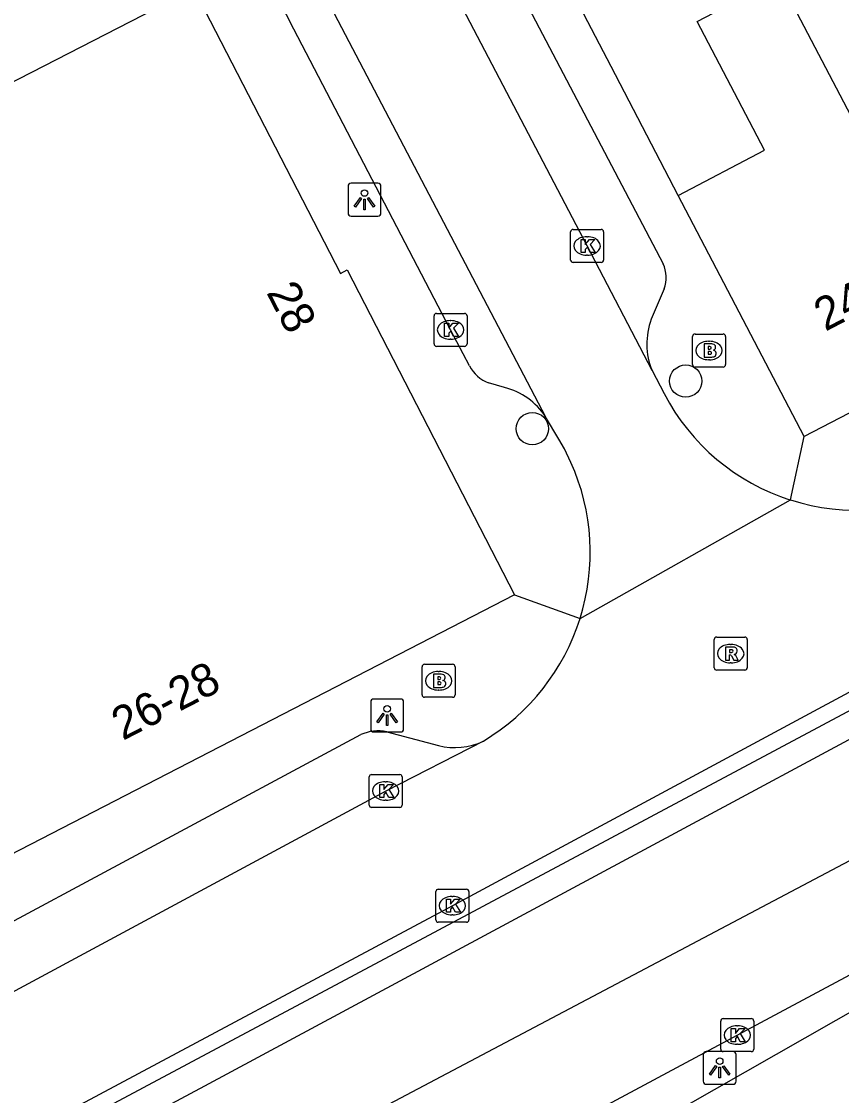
# Model space of a CAD drawing. Extents: x 158352 to 159489, y 383828 to 384597.
# Drawn here: x 159353.37 to 159378.23, y 384259.12 to 384291.66 of the extents above; entities that cross this region are included whole.
import ezdxf

# ---------------------------------------------------------------- set-up
doc = ezdxf.new("R2010")
doc.units = 0
for name, color, linetype in [('IMGEO_Boom', 7, 'Continuous'), ('IMGEO_Brandkraan', 7, 'Continuous'), ('IMGEO_Kolk', 7, 'Continuous'), ('IMGEO_Lichtpunt', 7, 'Continuous'), ('IMGEO_Muur', 7, 'Continuous'), ('IMGEO_Pand', 7, 'Continuous'), ('IMGEO_Pand_nummerreeks', 7, 'Continuous'), ('IMGEO_Rijbaan_lokaal_open', 7, 'Continuous'), ('IMGEO_Rijbaan_regionaal_gesloten', 7, 'Continuous'), ('IMGEO_Rioolput', 7, 'Continuous'), ('IMGEO_Verkeerseiland_open', 7, 'Continuous'), ('IMGEO_Voetpad_open', 7, 'Continuous')]:
    doc.layers.add(name, color=color, linetype=linetype)

msp = doc.modelspace()

# ---------------------------------------------------------------- linework, layer by layer
at = {"layer": 'IMGEO_Boom'}
for centre in [(159373.503, 384280.767), (159368.855, 384279.324)]:
    msp.add_circle(centre, 0.489, dxfattribs=at)
at = {"layer": 'IMGEO_Brandkraan'}
for p, q in [((159373.711, 384281.267), (159373.711, 384282.119)), ((159373.786, 384282.193), (159374.638, 384282.193)), ((159374.199, 384281.973), (159374.224, 384281.973)), ((159374.712, 384282.119), (159374.712, 384281.267)), ((159374.222, 384281.413), (159374.197, 384281.413)), ((159374.638, 384281.193), (159373.786, 384281.193)), ((159365.588, 384272.186), (159366.44, 384272.186)), ((159365.513, 384271.26), (159365.513, 384272.112)), ((159366.001, 384271.966), (159366.026, 384271.966)), ((159366.514, 384272.112), (159366.514, 384271.26)), ((159366.44, 384271.186), (159365.588, 384271.186)), ((159366.024, 384271.406), (159365.999, 384271.406))]:
    msp.add_line(p, q, dxfattribs=at)
for points in [[(159373.711, 384281.267), (159373.711, 384282.119)], [(159373.786, 384282.193), (159374.638, 384282.193)], [(159374.059, 384281.893), (159374.059, 384281.493), (159374.272, 384281.493)], [(159374.29, 384281.893), (159374.059, 384281.893)], [(159374.712, 384282.119), (159374.712, 384281.267)], [(159374.238, 384281.812), (159374.184, 384281.812), (159374.184, 384281.736)], [(159374.184, 384281.736), (159374.237, 384281.736)], [(159374.246, 384281.66), (159374.184, 384281.66), (159374.184, 384281.579)], [(159374.184, 384281.579), (159374.246, 384281.579)], [(159374.638, 384281.193), (159373.786, 384281.193)], [(159365.588, 384272.186), (159366.44, 384272.186)], [(159365.513, 384271.26), (159365.513, 384272.112)], [(159365.861, 384271.886), (159365.861, 384271.486), (159366.074, 384271.486)], [(159366.092, 384271.886), (159365.861, 384271.886)], [(159366.04, 384271.805), (159365.986, 384271.805), (159365.986, 384271.729)], [(159366.514, 384272.112), (159366.514, 384271.26)], [(159365.986, 384271.729), (159366.039, 384271.729)], [(159366.048, 384271.653), (159365.986, 384271.653), (159365.986, 384271.572)], [(159365.986, 384271.572), (159366.048, 384271.572)], [(159366.44, 384271.186), (159365.588, 384271.186)]]:
    msp.add_lwpolyline(points, dxfattribs=at)
for centre, radius, start, end in [((159373.788, 384282.117), 0.0765, 91.552, 178.448), ((159373.788, 384282.117), 0.0765, 91.552, 178.448), ((159374.294, 384281.748), 0.145, 59.4692, 91.5367), ((159374.636, 384282.117), 0.0765, 1.552, 88.448), ((159374.636, 384282.117), 0.0765, 1.552, 88.448), ((159374.239, 384281.774), 0.0379, 267.8285, 90.9355), ((159374.247, 384281.619), 0.0404, 269.8759, 90.5077), ((159374.319, 384281.795), 0.0922, 285.5137, 58.1501), ((159374.324, 384281.603), 0.105, 301.3115, 78.989), ((159373.788, 384281.269), 0.0765, 181.552, 268.448), ((159373.788, 384281.269), 0.0765, 181.552, 268.448), ((159374.278, 384281.744), 0.251, 268.6676, 293.5347), ((159374.636, 384281.269), 0.0765, 271.552, 358.448), ((159374.636, 384281.269), 0.0765, 271.552, 358.448), ((159365.59, 384272.11), 0.0765, 91.552, 178.448), ((159365.59, 384272.11), 0.0765, 91.552, 178.448), ((159366.438, 384272.11), 0.0765, 1.552, 88.448), ((159366.438, 384272.11), 0.0765, 1.552, 88.448), ((159366.041, 384271.767), 0.0379, 267.8285, 90.9355), ((159366.096, 384271.741), 0.145, 59.4692, 91.5367), ((159366.121, 384271.788), 0.0922, 285.5137, 58.1501), ((159366.049, 384271.612), 0.0404, 269.8759, 90.5077), ((159366.08, 384271.737), 0.251, 268.6676, 293.5347), ((159366.126, 384271.596), 0.105, 301.3115, 78.989), ((159365.59, 384271.262), 0.0765, 181.552, 268.448), ((159365.59, 384271.262), 0.0765, 181.552, 268.448), ((159366.438, 384271.262), 0.0765, 271.552, 358.448), ((159366.438, 384271.262), 0.0765, 271.552, 358.448)]:
    msp.add_arc(centre, radius, start, end, dxfattribs=at)
for centre, major_axis, ratio, start_param, end_param in [((159374.198, 384281.693), (-0.387, 0.002), 0.722429, 4.712389, 7.853982), ((159374.223, 384281.693), (-0.39, 0.002), 0.717154, 1.570796, 4.712389), ((159366, 384271.686), (-0.387, 0.002), 0.722429, 4.712389, 7.853982), ((159366.025, 384271.686), (-0.39, 0.002), 0.717154, 1.570796, 4.712389)]:
    msp.add_ellipse(centre, major_axis=major_axis, ratio=ratio, start_param=start_param, end_param=end_param, dxfattribs=at)
at = {"layer": 'IMGEO_Kolk'}
for p, q in [((159370.014, 384284.435), (159370.014, 384285.287)), ((159370.089, 384285.361), (159370.941, 384285.361)), ((159370.502, 384285.141), (159370.527, 384285.141)), ((159371.015, 384285.287), (159371.015, 384284.435)), ((159370.525, 384284.581), (159370.5, 384284.581)), ((159370.941, 384284.361), (159370.089, 384284.361)), ((159365.875, 384281.892), (159365.875, 384282.744)), ((159365.95, 384282.818), (159366.802, 384282.818)), ((159366.363, 384282.598), (159366.388, 384282.598)), ((159366.876, 384282.744), (159366.876, 384281.892)), ((159366.386, 384282.038), (159366.361, 384282.038)), ((159366.802, 384281.818), (159365.95, 384281.818)), ((159363.909, 384267.922), (159363.909, 384268.774)), ((159363.984, 384268.848), (159364.836, 384268.848)), ((159364.397, 384268.628), (159364.422, 384268.628)), ((159364.91, 384268.774), (159364.91, 384267.922)), ((159364.42, 384268.068), (159364.395, 384268.068)), ((159364.836, 384267.848), (159363.984, 384267.848)), ((159365.93, 384264.446), (159365.93, 384265.298)), ((159366.005, 384265.372), (159366.857, 384265.372)), ((159366.931, 384265.298), (159366.931, 384264.446)), ((159366.418, 384265.152), (159366.443, 384265.152)), ((159366.857, 384264.372), (159366.005, 384264.372)), ((159366.441, 384264.592), (159366.416, 384264.592)), ((159374.564, 384260.526), (159374.564, 384261.378)), ((159374.639, 384261.452), (159375.491, 384261.452)), ((159375.565, 384261.378), (159375.565, 384260.526)), ((159375.052, 384261.232), (159375.077, 384261.232)), ((159375.491, 384260.452), (159374.639, 384260.452)), ((159375.075, 384260.672), (159375.05, 384260.672))]:
    msp.add_line(p, q, dxfattribs=at)
for points in [[(159370.014, 384284.435), (159370.014, 384285.287)], [(159370.089, 384285.361), (159370.941, 384285.361)], [(159371.015, 384285.287), (159371.015, 384284.435)], [(159370.335, 384285.061), (159370.458, 384285.061), (159370.458, 384284.91), (159370.588, 384285.061), (159370.752, 384285.061), (159370.606, 384284.91), (159370.759, 384284.661), (159370.607, 384284.661), (159370.522, 384284.825), (159370.458, 384284.758), (159370.458, 384284.661), (159370.335, 384284.661), (159370.335, 384285.061)], [(159370.941, 384284.361), (159370.089, 384284.361)], [(159365.875, 384281.892), (159365.875, 384282.744)], [(159365.95, 384282.818), (159366.802, 384282.818)], [(159366.876, 384282.744), (159366.876, 384281.892)], [(159366.196, 384282.518), (159366.319, 384282.518), (159366.319, 384282.367), (159366.449, 384282.518), (159366.613, 384282.518), (159366.467, 384282.367), (159366.62, 384282.118), (159366.468, 384282.118), (159366.383, 384282.282), (159366.319, 384282.215), (159366.319, 384282.118), (159366.196, 384282.118), (159366.196, 384282.518)], [(159366.802, 384281.818), (159365.95, 384281.818)], [(159363.909, 384267.922), (159363.909, 384268.774)], [(159363.984, 384268.848), (159364.836, 384268.848)], [(159364.23, 384268.548), (159364.353, 384268.548), (159364.353, 384268.397), (159364.483, 384268.548), (159364.647, 384268.548), (159364.501, 384268.397), (159364.654, 384268.148), (159364.502, 384268.148), (159364.417, 384268.312), (159364.353, 384268.245), (159364.353, 384268.148), (159364.23, 384268.148), (159364.23, 384268.548)], [(159364.91, 384268.774), (159364.91, 384267.922)], [(159364.836, 384267.848), (159363.984, 384267.848)], [(159365.93, 384264.446), (159365.93, 384265.298)], [(159366.005, 384265.372), (159366.857, 384265.372)], [(159366.931, 384265.298), (159366.931, 384264.446)], [(159366.251, 384265.072), (159366.374, 384265.072), (159366.374, 384264.921), (159366.504, 384265.072), (159366.668, 384265.072), (159366.522, 384264.921), (159366.675, 384264.672), (159366.523, 384264.672), (159366.438, 384264.836), (159366.374, 384264.769), (159366.374, 384264.672), (159366.251, 384264.672), (159366.251, 384265.072)], [(159366.857, 384264.372), (159366.005, 384264.372)], [(159374.564, 384260.526), (159374.564, 384261.378)], [(159374.639, 384261.452), (159375.491, 384261.452)], [(159375.565, 384261.378), (159375.565, 384260.526)], [(159374.885, 384261.152), (159375.008, 384261.152), (159375.008, 384261.001), (159375.138, 384261.152), (159375.302, 384261.152), (159375.156, 384261.001), (159375.309, 384260.752), (159375.157, 384260.752), (159375.072, 384260.916), (159375.008, 384260.849), (159375.008, 384260.752), (159374.885, 384260.752), (159374.885, 384261.152)], [(159375.491, 384260.452), (159374.639, 384260.452)]]:
    msp.add_lwpolyline(points, dxfattribs=at)
for centre, start, end in [((159370.091, 384285.285), 91.552, 178.448), ((159370.091, 384285.285), 91.552, 178.448), ((159370.939, 384285.285), 1.552, 88.448), ((159370.939, 384285.285), 1.552, 88.448), ((159370.091, 384284.437), 181.552, 268.448), ((159370.091, 384284.437), 181.552, 268.448), ((159370.939, 384284.437), 271.552, 358.448), ((159370.939, 384284.437), 271.552, 358.448), ((159365.952, 384282.742), 91.552, 178.448), ((159365.952, 384282.742), 91.552, 178.448), ((159366.8, 384282.742), 1.552, 88.448), ((159366.8, 384282.742), 1.552, 88.448), ((159365.952, 384281.894), 181.552, 268.448), ((159365.952, 384281.894), 181.552, 268.448), ((159366.8, 384281.894), 271.552, 358.448), ((159366.8, 384281.894), 271.552, 358.448), ((159363.986, 384268.772), 91.552, 178.448), ((159363.986, 384268.772), 91.552, 178.448), ((159364.834, 384268.772), 1.552, 88.448), ((159364.834, 384268.772), 1.552, 88.448), ((159363.986, 384267.924), 181.552, 268.448), ((159363.986, 384267.924), 181.552, 268.448), ((159364.834, 384267.924), 271.552, 358.448), ((159364.834, 384267.924), 271.552, 358.448), ((159366.007, 384265.296), 91.552, 178.448), ((159366.007, 384265.296), 91.552, 178.448), ((159366.855, 384265.296), 1.552, 88.448), ((159366.855, 384265.296), 1.552, 88.448), ((159366.007, 384264.448), 181.552, 268.448), ((159366.007, 384264.448), 181.552, 268.448), ((159366.855, 384264.448), 271.552, 358.448), ((159366.855, 384264.448), 271.552, 358.448), ((159374.641, 384261.376), 91.552, 178.448), ((159374.641, 384261.376), 91.552, 178.448), ((159375.489, 384261.376), 1.552, 88.448), ((159375.489, 384261.376), 1.552, 88.448), ((159374.641, 384260.528), 181.552, 268.448), ((159374.641, 384260.528), 181.552, 268.448), ((159375.489, 384260.528), 271.552, 358.448), ((159375.489, 384260.528), 271.552, 358.448)]:
    msp.add_arc(centre, 0.0765, start, end, dxfattribs=at)
for centre, major_axis, ratio, start_param, end_param in [((159370.501, 384284.861), (-0.387, 0.002), 0.722429, 4.712389, 7.853982), ((159370.526, 384284.861), (-0.39, 0.002), 0.717154, 1.570796, 4.712389), ((159366.362, 384282.318), (-0.387, 0.002), 0.722429, 4.712389, 7.853982), ((159366.387, 384282.318), (-0.39, 0.002), 0.717154, 1.570796, 4.712389), ((159364.396, 384268.348), (-0.387, 0.002), 0.722429, 4.712389, 7.853982), ((159364.421, 384268.348), (-0.39, 0.002), 0.717154, 1.570796, 4.712389), ((159366.417, 384264.872), (-0.387, 0.002), 0.722429, 4.712389, 7.853982), ((159366.442, 384264.872), (-0.39, 0.002), 0.717154, 1.570796, 4.712389), ((159375.051, 384260.952), (-0.387, 0.002), 0.722429, 4.712389, 7.853982), ((159375.076, 384260.952), (-0.39, 0.002), 0.717154, 1.570796, 4.712389)]:
    msp.add_ellipse(centre, major_axis=major_axis, ratio=ratio, start_param=start_param, end_param=end_param, dxfattribs=at)
at = {"layer": 'IMGEO_Lichtpunt'}
for p, q in [((159364.171, 384286.761), (159363.363, 384286.761)), ((159364.171, 384286.761), (159363.363, 384286.761)), ((159363.269, 384286.666), (159363.269, 384285.859)), ((159363.269, 384286.666), (159363.269, 384285.859)), ((159364.265, 384285.859), (159364.265, 384286.666)), ((159364.265, 384285.859), (159364.265, 384286.666)), ((159363.363, 384285.765), (159364.171, 384285.765)), ((159363.363, 384285.765), (159364.171, 384285.765)), ((159363.956, 384271.038), (159363.956, 384270.231)), ((159363.956, 384271.038), (159363.956, 384270.231)), ((159364.858, 384271.133), (159364.05, 384271.133)), ((159364.858, 384271.133), (159364.05, 384271.133)), ((159364.952, 384270.231), (159364.952, 384271.038)), ((159364.952, 384270.231), (159364.952, 384271.038)), ((159364.05, 384270.137), (159364.858, 384270.137)), ((159364.05, 384270.137), (159364.858, 384270.137)), ((159374.936, 384260.457), (159374.128, 384260.457)), ((159374.936, 384260.457), (159374.128, 384260.457)), ((159374.034, 384260.362), (159374.034, 384259.555)), ((159374.034, 384260.362), (159374.034, 384259.555)), ((159375.03, 384259.555), (159375.03, 384260.362)), ((159375.03, 384259.555), (159375.03, 384260.362)), ((159374.128, 384259.461), (159374.936, 384259.461)), ((159374.128, 384259.461), (159374.936, 384259.461))]:
    msp.add_line(p, q, dxfattribs=at)
for points in [[(159363.643, 384286.33), (159363.682, 384286.302), (159363.494, 384286.04), (159363.456, 384286.067), (159363.643, 384286.33)], [(159363.745, 384286.282), (159363.792, 384286.282), (159363.792, 384285.96), (159363.745, 384285.96), (159363.745, 384286.282)], [(159363.855, 384286.302), (159363.893, 384286.329), (159364.08, 384286.067), (159364.041, 384286.039), (159363.855, 384286.302)], [(159364.33, 384270.702), (159364.369, 384270.674), (159364.181, 384270.412), (159364.143, 384270.439), (159364.33, 384270.702)], [(159364.432, 384270.654), (159364.479, 384270.654), (159364.479, 384270.332), (159364.432, 384270.332), (159364.432, 384270.654)], [(159364.542, 384270.674), (159364.58, 384270.701), (159364.767, 384270.439), (159364.728, 384270.411), (159364.542, 384270.674)], [(159374.408, 384260.026), (159374.447, 384259.998), (159374.259, 384259.736), (159374.221, 384259.763), (159374.408, 384260.026)], [(159374.51, 384259.978), (159374.557, 384259.978), (159374.557, 384259.656), (159374.51, 384259.656), (159374.51, 384259.978)], [(159374.62, 384259.998), (159374.658, 384260.025), (159374.845, 384259.763), (159374.806, 384259.735), (159374.62, 384259.998)]]:
    msp.add_lwpolyline(points, dxfattribs=at)
for centre in [(159363.768, 384286.464), (159364.455, 384270.836), (159374.533, 384260.16)]:
    msp.add_circle(centre, 0.0994, dxfattribs=at)
for centre, start, end in [((159363.363, 384286.666), 90, 180), ((159363.363, 384286.666), 90, 180), ((159364.171, 384286.666), 0, 90), ((159364.171, 384286.666), 0, 90), ((159363.363, 384285.859), 180, 270), ((159363.363, 384285.859), 180, 270), ((159364.171, 384285.859), 270, 0), ((159364.171, 384285.859), 270, 360), ((159364.05, 384271.038), 90, 180), ((159364.05, 384271.038), 90, 180), ((159364.858, 384271.038), 0, 90), ((159364.858, 384271.038), 0, 90), ((159364.05, 384270.231), 180, 270), ((159364.05, 384270.231), 180, 270), ((159364.858, 384270.231), 270, 0), ((159364.858, 384270.231), 270, 360), ((159374.128, 384260.362), 90, 180), ((159374.128, 384260.362), 90, 180), ((159374.936, 384260.362), 0, 90), ((159374.936, 384260.362), 0, 90), ((159374.128, 384259.555), 180, 270), ((159374.128, 384259.555), 180, 270), ((159374.936, 384259.555), 270, 0), ((159374.936, 384259.555), 270, 360)]:
    msp.add_arc(centre, 0.0946, start, end, dxfattribs=at)
at = {"layer": 'IMGEO_Muur'}
msp.add_lwpolyline([(159373.274, 384286.392), (159371.239, 384290.293)], dxfattribs=at)
at = {"layer": 'IMGEO_Pand'}
for points in [[(159373.274, 384286.392), (159375.894, 384287.765), (159373.853, 384291.663), (159376.337, 384292.964)], [(159382.211, 384281.748), (159376.337, 384292.964)], [(159358.178, 384292.435), (159358.598, 384292.651), (159363.04, 384284.029), (159363.245, 384284.134), (159368.316, 384274.293)], [(159358.178, 384292.435), (159337.839, 384281.999), (159340.221, 384277.261), (159341.648, 384274.422), (159345.456, 384276.384), (159345.672, 384275.971), (159346.838, 384273.746), (159347.131, 384273.187), (159348.03, 384271.471), (159346.045, 384270.399), (159349.168, 384264.427)], [(159377.093, 384279.085), (159373.274, 384286.392)], [(159382.211, 384281.748), (159377.093, 384279.085)], [(159368.316, 384274.293), (159349.168, 384264.427)]]:
    msp.add_lwpolyline(points, dxfattribs=at)
at = {"layer": 'IMGEO_Rijbaan_lokaal_open'}
for points in [[(159372.484, 384281.085), (159370.514, 384284.86), (159365.863, 384293.763), (159356.565, 384311.066)], [(159362.094, 384293.339), (159362.145, 384293.242), (159362.63, 384292.341), (159369.256, 384279.684)], [(159372.484, 384281.085), (159372.851, 384280.386)], [(159370.025, 384278.305), (159369.83, 384278.71), (159369.662, 384279.007), (159369.256, 384279.684)], [(159390.08, 384277.571), (159384.645, 384274.66), (159366.43, 384264.873), (159354.564, 384258.522), (159352.964, 384257.654), (159341.866, 384251.633), (159338.963, 384250)], [(159370.303, 384273.578), (159376.68, 384277.164)], [(159367.371, 384269.861), (159364.41, 384268.346), (159352.647, 384262.015), (159340.002, 384255.206), (159337.704, 384253.924), (159333.174, 384251.241), (159331.199, 384250), (159327.427, 384247.63)]]:
    msp.add_lwpolyline(points, dxfattribs=at)
for centre, radius, start, end in [((159378.665, 384283.409), 6.553, 207.4747, 252.3658), ((159363.945, 384275.576), 6.664, 342.5557, 24.1758), ((159378.664, 384283.414), 6.557, 252.3921, 297.2587), ((159363.947, 384275.577), 6.663, 300.9242, 342.5424)]:
    msp.add_arc(centre, radius, start, end, dxfattribs=at)
at = {"layer": 'IMGEO_Rijbaan_regionaal_gesloten'}
for points in [[(159417.175, 384290.58), (159401.533, 384282.209), (159393.765, 384278.127), (159358.918, 384259.403), (159353.595, 384256.559)], [(159418.72, 384287.633), (159397.201, 384276.132), (159355.126, 384253.904), (159355.114, 384253.897)], [(159366.766, 384256.507), (159375.064, 384260.954), (159387.197, 384267.447), (159392.266, 384270.18), (159414.883, 384281.966), (159420.202, 384284.814)], [(159420.58, 384284.11), (159414.995, 384281.105), (159387.678, 384266.767), (159382.684, 384264.032), (159366.99, 384255.093)]]:
    msp.add_lwpolyline(points, dxfattribs=at)
at = {"layer": 'IMGEO_Rioolput'}
for p, q in [((159374.368, 384272.083), (159374.368, 384272.935)), ((159374.443, 384273.009), (159375.295, 384273.009)), ((159374.856, 384272.789), (159374.881, 384272.789)), ((159375.369, 384272.935), (159375.369, 384272.083)), ((159374.879, 384272.229), (159374.854, 384272.229)), ((159375.295, 384272.009), (159374.443, 384272.009))]:
    msp.add_line(p, q, dxfattribs=at)
for points in [[(159374.368, 384272.083), (159374.368, 384272.935)], [(159374.443, 384273.009), (159375.295, 384273.009)], [(159375.369, 384272.935), (159375.369, 384272.083)], [(159374.957, 384272.707), (159374.705, 384272.709), (159374.705, 384272.309)], [(159374.705, 384272.309), (159374.829, 384272.309), (159374.829, 384272.471), (159374.84, 384272.471)], [(159374.883, 384272.628), (159374.829, 384272.628), (159374.829, 384272.547)], [(159374.829, 384272.547), (159374.881, 384272.547)], [(159374.887, 384272.442), (159374.958, 384272.309), (159375.098, 384272.309), (159375.033, 384272.435)], [(159375.295, 384272.009), (159374.443, 384272.009)]]:
    msp.add_lwpolyline(points, dxfattribs=at)
for centre, radius, start, end in [((159374.445, 384272.933), 0.0765, 91.552, 178.448), ((159374.445, 384272.933), 0.0765, 91.552, 178.448), ((159375.293, 384272.933), 0.0765, 1.552, 88.448), ((159375.293, 384272.933), 0.0765, 1.552, 88.448), ((159374.839, 384272.418), 0.0533, 26.0293, 88.6989), ((159374.865, 384272.736), 0.19, 274.7715, 282.9687), ((159374.889, 384272.532), 0.0964, 77.0061, 93.1865), ((159374.903, 384272.589), 0.0378, 276.6634, 79.6772), ((159374.956, 384272.597), 0.109, 350.3612, 89.416), ((159374.954, 384272.597), 0.112, 277.5842, 350.9817), ((159374.938, 384272.382), 0.108, 29.5134, 73.7905), ((159374.445, 384272.085), 0.0765, 181.552, 268.448), ((159374.445, 384272.085), 0.0765, 181.552, 268.448), ((159375.293, 384272.085), 0.0765, 271.552, 358.448), ((159375.293, 384272.085), 0.0765, 271.552, 358.448)]:
    msp.add_arc(centre, radius, start, end, dxfattribs=at)
for centre, major_axis, ratio, start_param, end_param in [((159374.855, 384272.509), (-0.387, 0.002), 0.722429, 4.712389, 7.853982), ((159374.88, 384272.509), (-0.39, 0.002), 0.717154, 1.570796, 4.712389)]:
    msp.add_ellipse(centre, major_axis=major_axis, ratio=ratio, start_param=start_param, end_param=end_param, dxfattribs=at)
at = {"layer": 'IMGEO_Verkeerseiland_open'}
msp.add_lwpolyline([(159339.823, 384250), (159342.099, 384251.276), (159353.179, 384257.28), (159354.532, 384258.013), (159380.196, 384271.703), (159416.606, 384291.255), (159416.774, 384291.344), (159416.872, 384291.158)], dxfattribs=at)
at = {"layer": 'IMGEO_Voetpad_open'}
for points in [[(159359.406, 384309.621), (159367.906, 384293.67), (159372.818, 384284.319)], [(159373.274, 384286.392), (159371.239, 384290.293), (159365.674, 384300.965)], [(159366.954, 384281.225), (159366.377, 384282.318), (159361.63, 384291.425), (159360.52, 384293.586)], [(159372.851, 384283.56), (159372.46, 384282.638)], [(159368.012, 384280.569), (159367.527, 384280.714)], [(159376.68, 384277.164), (159377.093, 384279.085)], [(159368.316, 384274.293), (159370.303, 384273.578)], [(159351.381, 384263.475), (159363.653, 384270.056)], [(159364.444, 384270.14), (159366.006, 384269.726)]]:
    msp.add_lwpolyline(points, dxfattribs=at)
for centre, radius, start, end in [((159371.956, 384283.901), 0.957, 339.1147, 25.8644), ((159374.449, 384281.892), 2.125, 159.4451, 202.3256), ((159367.902, 384281.711), 1.066, 207.1593, 249.3877), ((159367.536, 384278.583), 2.042, 32.6202, 76.5226), ((159364.179, 384268.867), 1.3, 78.2455, 113.8781), ((159366.505, 384271.649), 1.987, 255.4522, 295.8443)]:
    msp.add_arc(centre, radius, start, end, dxfattribs=at)

# ---------------------------------------------------------------- texts
at = {"layer": 'IMGEO_Pand_nummerreeks'}
for s, rotation, p in [('28', 297.2611, (159360.782, 384283.456)), ('24', 27.4894, (159377.733, 384282.258)), ('26-28', 27.2613, (159356.442, 384269.863))]:
    msp.add_text(s, height=1, rotation=rotation, dxfattribs=at).set_placement(p)

doc.saveas('drawing.dxf')
